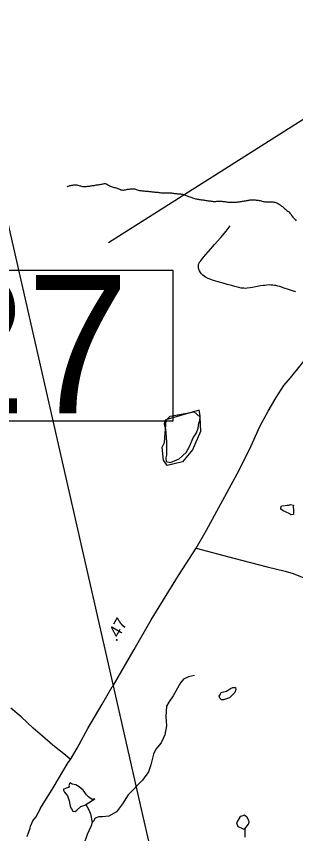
# Model space of a CAD drawing. Extents: x 1950930 to 2061844, y 904556 to 1017002.
# Drawn here: x 1986500 to 1989331, y 922665 to 930940 of the extents above; entities that cross this region are included whole.
import ezdxf

# ---------------------------------------------------------------- set-up
doc = ezdxf.new("R2010")
doc.units = 0
for name, color, linetype in [('Exist Hydrographic Creek Single Shore', 7, 'Continuous'), ('Exist Hydrographic Misc Water Feature', 7, 'Continuous'), ('Exist Road Non-System Type 51', 7, 'Continuous'), ('Exist Road Primary NC Attributed', 7, 'Continuous'), ('Exist Road Primary NC Mileage Hundredths English Label', 7, 'Continuous'), ('Exist Road Secondary Structure Standard Bridge Number Label', 7, 'Continuous'), ('Exist Road Secondary Type 41 Attributed', 7, 'Continuous'), ('Exist Road Secondary Type 51 Attributed', 7, 'Continuous'), ('Exist Utilities Electrical Transmission Line', 7, 'Continuous')]:
    doc.layers.add(name, color=color, linetype=linetype)

msp = doc.modelspace()

# ---------------------------------------------------------------- linework, layer by layer
at = {"layer": 'Exist Hydrographic Creek Single Shore'}
for points in [[(1987015.2, 929217.2), (1987024.8, 929221), (1987034.2, 929224.1), (1987043.7, 929227), (1987053.5, 929228.4), (1987063.8, 929230.9), (1987073.4, 929232.3), (1987083.3, 929233.6), (1987093.3, 929234.1), (1987103.4, 929233.8), (1987113, 929233.2), (1987122.8, 929231.2), (1987132.7, 929228.6), (1987142.3, 929225.8), (1987151.7, 929223.2), (1987162, 929220.5), (1987171.8, 929218.5), (1987181.5, 929217.9), (1987191.5, 929217.6), (1987201.4, 929217.3), (1987211.6, 929217.8), (1987221.7, 929219.5), (1987231.5, 929220), (1987241.6, 929221.3), (1987251.4, 929222.6), (1987261.2, 929225.2), (1987271.3, 929226.5), (1987280.9, 929228), (1987290.8, 929229.3), (1987300.6, 929231.9), (1987310.7, 929233.2), (1987320.7, 929234.4), (1987330.1, 929235.9), (1987340.2, 929237.6), (1987350.2, 929238.9), (1987359.9, 929240.3), (1987369.7, 929241.6), (1987380.2, 929244.9), (1987390.2, 929246.2), (1987399.7, 929246.8), (1987408.9, 929244.2), (1987418.1, 929240.8), (1987426.5, 929235.4), (1987435.5, 929230.4), (1987445, 929225.3), (1987454, 929221.1), (1987463.2, 929218.4), (1987472.4, 929215), (1987482.1, 929211.6), (1987491.9, 929208.8), (1987501.2, 929206.2), (1987510.8, 929202.7), (1987520.6, 929200), (1987529.7, 929196.6), (1987539.3, 929193.1), (1987548.5, 929189.6), (1987558, 929185.4), (1987567.8, 929182.6), (1987577.8, 929181.5), (1987587.1, 929181.4), (1987597.1, 929182.6), (1987607, 929185.2), (1987616.6, 929187.5), (1987626.6, 929189.5), (1987637.1, 929190), (1987646.9, 929191), (1987657, 929192.3), (1987667.2, 929192.7), (1987677.1, 929192.9), (1987686.9, 929193.4), (1987697, 929192.3), (1987706.4, 929191.3), (1987716, 929187.8), (1987725.3, 929184.3), (1987734.9, 929180.8), (1987744.8, 929178.1), (1987754.6, 929177), (1987764.2, 929176), (1987774.3, 929174.4), (1987784.3, 929173.3), (1987794.2, 929172.2), (1987804.2, 929171.1), (1987814.5, 929170.8), (1987824.1, 929170.1), (1987834.6, 929168.9), (1987844, 929167.9), (1987854, 929166.8), (1987864.1, 929165.6), (1987873.7, 929165), (1987883.8, 929163.9), (1987893.8, 929162.8), (1987903.9, 929161.6), (1987913.9, 929160.5), (1987924, 929159.8), (1987933.4, 929158.8), (1987943.4, 929157.6), (1987953.5, 929155.7), (1987963.3, 929154.6), (1987973.4, 929153.8), (1987983.6, 929153.5)], [(1987983.6, 929153.5), (1987993.3, 929152.5), (1988003.3, 929152.2), (1988013.6, 929152.2), (1988023, 929152.8), (1988033.3, 929153.3), (1988043.5, 929153), (1988053.2, 929152.7), (1988063.4, 929152.8), (1988073.5, 929151.7), (1988083.1, 929150.7), (1988092.9, 929149.5), (1988103.4, 929147.9), (1988113, 929146.9), (1988123.1, 929145.7), (1988133.3, 929143.8), (1988142.6, 929143.6), (1988152.6, 929142.9), (1988162.6, 929141.7), (1988172.5, 929139.8), (1988182.5, 929138.8), (1988192.4, 929136), (1988202, 929133.3), (1988211.5, 929130.7), (1988220.5, 929126.5), (1988230.1, 929123), (1988239.3, 929119.6), (1988248.4, 929115.3), (1988258, 929111.8), (1988267.2, 929108.4), (1988276.9, 929105.8), (1988286.5, 929102.3), (1988295.7, 929098.8), (1988305.6, 929096.1), (1988315.2, 929093.3), (1988324.6, 929091.5), (1988335.1, 929089.6), (1988344.5, 929087.7), (1988354.4, 929086.2), (1988364.4, 929085.1), (1988374.3, 929083.2), (1988383.9, 929082.2), (1988394.4, 929080.9), (1988403.8, 929079.1), (1988413.8, 929078), (1988423.7, 929076.5), (1988433.7, 929075.4), (1988443.6, 929073.5), (1988453.6, 929071.5), (1988463.3, 929070.9), (1988473.7, 929069.8), (1988483.1, 929067.9), (1988493.2, 929066.8), (1988502.8, 929066.5), (1988513.5, 929066.5), (1988522.9, 929067.1), (1988532.8, 929067.6), (1988543, 929068.1), (1988553.3, 929068.5), (1988563.3, 929069.5), (1988573, 929069.3), (1988583, 929068.1), (1988593.1, 929067), (1988603.1, 929065.9), (1988612.5, 929064.4), (1988622.4, 929062.5), (1988632.4, 929060.6), (1988642.3, 929059.5), (1988652.1, 929059.2), (1988662.4, 929059.3), (1988672.2, 929058.2), (1988682.7, 929058.7), (1988692.3, 929058.4), (1988702.6, 929058.5), (1988712.8, 929058.9), (1988722.6, 929059.4), (1988732.5, 929060), (1988742.5, 929060.9), (1988752.4, 929061.5), (1988762.2, 929062.8), (1988771.9, 929064.1), (1988782.1, 929066.7), (1988792, 929068), (1988801.6, 929069.4), (1988811.8, 929071.5), (1988821.5, 929073.3), (1988831.3, 929074.6), (1988841.2, 929076.7), (1988851, 929078.1), (1988860.6, 929079.5), (1988870.7, 929081.1), (1988880.5, 929081.7), (1988890.8, 929082.2), (1988901, 929082.3), (1988910.9, 929082), (1988920.5, 929081.8), (1988930.6, 929080.6), (1988941, 929079.4), (1988950.7, 929078.8), (1988960.5, 929076.8)], [(1988960.5, 929076.8), (1988970.3, 929074.2), (1988979.8, 929072.3), (1988989.4, 929069.7), (1988999.7, 929066.9), (1989009.1, 929065.1), (1989018.9, 929063.1), (1989028.6, 929062.1), (1989039, 929061.3), (1989048.9, 929061.1), (1989058.9, 929060.6), (1989068.8, 929061.3), (1989079, 929061.3), (1989089.3, 929060.9), (1989098.9, 929060.7), (1989109, 929059.6), (1989119, 929058.9), (1989128.4, 929056.2), (1989137.9, 929051.9), (1989146.9, 929047.3), (1989155.3, 929042.4), (1989164.5, 929038.2), (1989172.7, 929032), (1989180.7, 929026.3), (1989188.5, 929019.4), (1989196.1, 929013.5), (1989203.5, 929007), (1989210.9, 929000.3), (1989218.7, 928993.4), (1989226, 928987), (1989234.3, 928980.9), (1989242.2, 928974.8), (1989250.2, 928969.1), (1989258.2, 928963), (1989265.4, 928956.3), (1989272, 928948.8), (1989278.1, 928940.5), (1989283.7, 928932.4), (1989288.6, 928923.9), (1989294.5, 928915.7), (1989300.3, 928907.2), (1989307.7, 928900.7), (1989315.9, 928893.8), (1989323.2, 928887.4), (1989330, 928879.5), (1989334.3, 928871.5)], [(1988304.3, 924266.7), (1988244.1, 924252.4), (1988194.4, 924229.8), (1988164.7, 924191.8), (1988088.2, 924061.4), (1988046.6, 923994.6), (1988022.6, 923956.1), (1988015.8, 923852), (1988022.6, 923756.9), (1988003.3, 923664.4), (1987968.1, 923585.3), (1987914.3, 923520.9), (1987889.1, 923468.7), (1987862.2, 923362.8), (1987838.7, 923290.5), (1987777.4, 923206), (1987632.6, 923056.8), (1987575.4, 922968.4), (1987514.5, 922885.2), (1987436.6, 922840.7), (1987372.4, 922833.7), (1987336.7, 922836.4), (1987300.6, 922821.5), (1987281.3, 922791.6), (1987269.2, 922777.6)], [(1987269.2, 922777.6), (1987257.3, 922745.3), (1987218.2, 922655.1), (1987181.3, 922548.3), (1987168.1, 922456.5), (1987147.2, 922336.4), (1987118.5, 922163.8), (1987133.9, 922011.7), (1987184.1, 921956.5), (1987239.7, 921800.4), (1987290.4, 921739.6), (1987357, 921651.9), (1987383.2, 921588.2), (1987400.1, 921535.3)], [(1988816.8, 922713.3), (1988815.7, 922696.7), (1988816.2, 922628.5)]]:
    msp.add_lwpolyline(points, dxfattribs=at)
at = {"layer": 'Exist Hydrographic Misc Water Feature'}
for points in [[(1988178.2, 926901.5), (1988016.7, 926854.7), (1988002.9, 926838.5), (1987997.4, 926810.9), (1988010.9, 926762.2), (1988015.6, 926718.5), (1988020.8, 926632.5), (1988020.8, 926538.7), (1988023.2, 926497), (1988015.6, 926468.5), (1988020.1, 926434.5), (1988062, 926423.3), (1988149.5, 926461.5), (1988222.7, 926523.8), (1988254.5, 926583.9), (1988293.7, 926674.1), (1988327.3, 926723), (1988343.1, 926771), (1988350.9, 926820.6), (1988358.7, 926849.4), (1988362.4, 926887), (1988357.9, 926918.9), (1988351.3, 926951.2), (1988178.2, 926901.5)], [(1988027, 926392.1), (1987993, 926445.3), (1987977, 926576.8), (1988002, 926625.5), (1988018, 926851.7), (1988060, 926893.4), (1988302, 926934.4), (1988360, 926884), (1988368, 926736.2), (1988285, 926550.8), (1988184.9, 926428.2), (1988027, 926392.1)], [(1989308.7, 925991.8), (1989306.8, 925978), (1989308.9, 925941.9), (1989307.5, 925915.8), (1989307.5, 925897.5), (1989281.6, 925893.3), (1989271.2, 925901.8), (1989229.3, 925923.2), (1989202.7, 925932.5), (1989180.7, 925948.8), (1989178.9, 925965.4), (1989183.2, 925973.2), (1989188.5, 925982.9), (1989224.6, 925987.2), (1989242.9, 925991.7), (1989258.4, 925991.4), (1989278.5, 925997.7), (1989308.7, 925991.8)], [(1988574, 924092.2), (1988585.5, 924097.8), (1988631.4, 924108.2), (1988669.3, 924134.6), (1988693.3, 924143.1), (1988721.4, 924143.3), (1988725.7, 924125.1), (1988713.8, 924092.8), (1988698, 924076.6), (1988660.1, 924040.6), (1988598.6, 924020.4), (1988580.3, 924021.5), (1988562.5, 924035.9), (1988554.3, 924055.8), (1988569.9, 924075.8), (1988574, 924092.2)], [(1987205.7, 922960.5), (1987294.9, 923018.5), (1987268.8, 923012.2), (1987235, 923033.6), (1987210.6, 923058), (1987178.2, 923104), (1987137.8, 923138.9), (1987101.9, 923158.5), (1987067.5, 923166.6), (1987045.7, 923178.5), (1987039.6, 923172.2), (1987031.6, 923150.2), (1987034, 923142.1), (1987028.3, 923132.4), (1987004.3, 923123.9), (1986990.2, 923120), (1986978.5, 923116.1), (1986978.5, 923103.9), (1986988.7, 923086.4), (1987000.6, 923068.1), (1987018.5, 923047.9), (1987035.3, 922998.3), (1987041.2, 922960.4), (1987047.8, 922931), (1987057.8, 922914.5), (1987074.2, 922892.5), (1987095.6, 922888.9), (1987112.2, 922903.3), (1987153.2, 922941), (1987195.6, 922953.2), (1987205.7, 922960.5)], [(1987205.7, 922960.5), (1987230.1, 922913.1), (1987252.2, 922865), (1987269.2, 922777.6)], [(1988816.8, 922713.3), (1988840.1, 922743.7), (1988854.1, 922761.5), (1988859.8, 922783.8), (1988855.7, 922797.3), (1988839.5, 922829.8), (1988813.5, 922851.7), (1988785.2, 922843.4), (1988767.6, 922838.7), (1988731.9, 922773.1), (1988744.2, 922736.8), (1988778.4, 922723.1), (1988804.5, 922711), (1988816.8, 922713.3)]]:
    msp.add_lwpolyline(points, dxfattribs=at)
at = {"layer": 'Exist Road Non-System Type 51'}
msp.add_lwpolyline([(1989332.9, 928151.9), (1989299.4, 928161.3), (1989259.1, 928173.4), (1989212.8, 928188.8), (1989170.5, 928203.6), (1989148.4, 928209.6), (1989131, 928213.6), (1989116.9, 928216.3), (1989098.1, 928218.3), (1989080.6, 928219), (1989061.9, 928220.3), (1989038.4, 928218.3), (1989018.9, 928215.6), (1989000.8, 928214.9), (1988974, 928211.6), (1988939.1, 928204.9), (1988910.2, 928198.9), (1988888.8, 928194.8), (1988868.6, 928191.5), (1988840.5, 928188.1), (1988822.4, 928186.1), (1988804.9, 928186.8), (1988779.4, 928188.8), (1988753.2, 928194.8), (1988714.4, 928204.2), (1988678.8, 928214.9), (1988635.9, 928226.4), (1988595.6, 928237.1), (1988544, 928251.2), (1988499, 928266.6), (1988460.8, 928280), (1988436.6, 928288.8), (1988417.1, 928300.1), (1988403.1, 928309.6), (1988389, 928320.2), (1988377.6, 928331.7), (1988367.5, 928345.8), (1988357.5, 928363.2), (1988348.8, 928380.7), (1988347, 928388.2), (1988345.5, 928398.5), (1988344.5, 928409.3), (1988345.1, 928417.7), (1988346.4, 928427.3), (1988349.4, 928434.5), (1988352.1, 928442.3), (1988357.8, 928451.3), (1988368.6, 928465.4), (1988398, 928500.3), (1988466.1, 928582.6), (1988508.5, 928631.4), (1988572, 928702.4), (1988626.5, 928766.6), (1988668.5, 928818.8)], dxfattribs=at)
at = {"layer": 'Exist Road Primary NC Attributed'}
for points in [[(1988322, 925555.5), (1988426.3, 925737.3), (1988571.1, 926002.9), (1988737.7, 926308.3), (1988864.2, 926554), (1988970.8, 926795.8), (1989051.1, 926943.6), (1989131.4, 927081.3), (1989209.7, 927201.2), (1989277.9, 927279), (1989474.9, 927524.3)], [(1987050.6, 923416.6), (1987118.2, 923532.1), (1987226, 923728.1), (1987369.5, 923975), (1987472.7, 924149.8), (1987480, 924162.4), (1987693.3, 924530.6), (1987868, 924830.1), (1988143.8, 925278.8), (1988322, 925555.5)], [(1986610.7, 922635.6), (1986626.5, 922683.8), (1986639.2, 922721.4), (1986645.3, 922739.7), (1986658.6, 922771.3), (1986668.3, 922793.5), (1986696.2, 922831.6), (1986745.6, 922917.9), (1986745.9, 922923.2), (1986873.8, 923127.9), (1987024.1, 923384), (1987050.6, 923416.6)]]:
    msp.add_lwpolyline(points, dxfattribs=at)
at = {"layer": 'Exist Road Secondary Structure Standard Bridge Number Label'}
msp.add_line((1990345.2, 930488.8), (1987435.1, 928648.6), dxfattribs=at)
msp.add_lwpolyline([(1985511.1, 928371.7), (1988087.6, 928371.7), (1988087.6, 926842.4), (1985511.1, 926842.4)], close=True, dxfattribs=at)
at = {"layer": 'Exist Road Secondary Type 41 Attributed'}
msp.add_lwpolyline([(1988322, 925555.5), (1988703.7, 925452.7), (1989041.6, 925365.8), (1989225.5, 925323.6), (1989304.5, 925299.3), (1989604.4, 925178.3), (1990000, 925007.4), (1990456.4, 924802.8), (1990821.9, 924615.9), (1991195.4, 924405.1), (1991329.8, 924334.5), (1991473.3, 924282), (1991509.7, 924268.3), (1991662.3, 924226.5), (1991764, 924202.2), (1991823.2, 924191.6), (1992082.9, 924141.4), (1992285.5, 924107.2), (1992413.1, 924082.9), (1992446.5, 924078.4), (1992480.3, 924094)], dxfattribs=at)
at = {"layer": 'Exist Road Secondary Type 51 Attributed'}
msp.add_lwpolyline([(1987050.6, 923416.6), (1986997.1, 923460.3), (1986871.1, 923562.1), (1986766.3, 923651.8), (1986671.5, 923734.6), (1986550, 923848.5), (1986445.2, 923936.7)], dxfattribs=at)
at = {"layer": 'Exist Utilities Electrical Transmission Line'}
for p, q in [((1987480, 924162.4), (1987754.5, 922957.8)), ((1987754.5, 922957.8), (1988539.9, 919511.6))]:
    msp.add_line(p, q, dxfattribs=at)
msp.add_lwpolyline([(1985712, 931832.2), (1985752.5, 931742.3), (1987480, 924162.4)], dxfattribs=at)

# ---------------------------------------------------------------- texts
at = {"layer": 'Exist Road Primary NC Mileage Hundredths English Label'}
msp.add_text('.47', height=125, rotation=59.92178, dxfattribs=at).set_placement((1987514.6, 924600.7))
at = {"layer": 'Exist Road Secondary Structure Standard Bridge Number Label'}
msp.add_text('27', height=1400, dxfattribs=at).set_placement((1985561.3, 926921.5))

doc.saveas('drawing.dxf')
